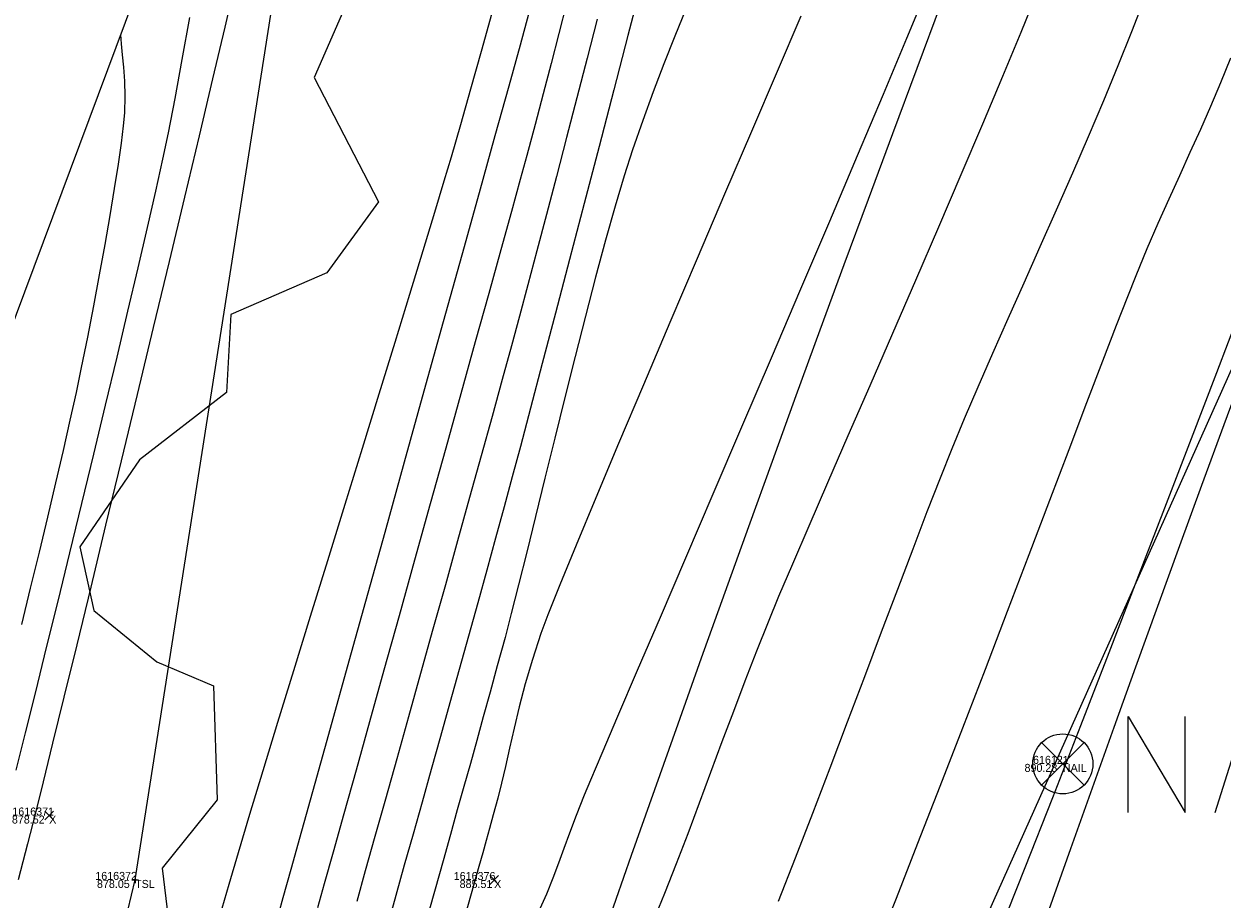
# Model space of a CAD drawing. Extents: x 1957117 to 1971063, y 701601 to 715861.
# Drawn here: x 1963430.4 to 1963482.8, y 706629.8 to 706668 of the extents above; entities that cross this region are included whole.
import ezdxf

# ---------------------------------------------------------------- set-up
doc = ezdxf.new("R2010")
doc.units = 0
for name, color, linetype in [('AP_X_Lights', 7, 'Continuous'), ('DT_X_Break_Line', 7, 'Continuous'), ('DT_X_Contour_Major', 7, 'Continuous'), ('DT_X_Contour_Minor', 7, 'Continuous'), ('DT_X_TIN_Hull', 7, 'Continuous'), ('GE_X_CL_20', 7, 'Continuous'), ('HY_X_Water_Edge', 7, 'Continuous'), ('PV_P_Drive', 7, 'Continuous'), ('PV_P_Shoulder', 7, 'Continuous'), ('RS_Raster1', 7, 'Continuous'), ('RW_X_Esmt_RR', 7, 'Continuous'), ('SC_Scratch1', 7, 'Continuous'), ('SC_Shading2', 7, 'Continuous'), ('VG_X_Tree_Line_Rt', 7, 'Continuous')]:
    doc.layers.add(name, color=color, linetype=linetype)

msp = doc.modelspace()

# ---------------------------------------------------------------- linework, layer by layer
at = {"layer": 'AP_X_Lights'}
for p, q in [((1963431.292, 706633.25), (1963431.68, 706633.64)), ((1963431.292, 706633.64), (1963431.68, 706633.25)), ((1963450.742, 706630.431), (1963451.13, 706630.821)), ((1963450.742, 706630.821), (1963451.13, 706630.431))]:
    msp.add_line(p, q, dxfattribs=at)
at = {"layer": 'DT_X_Break_Line'}
for points in [[(1963218.329, 705756.178), (1963229.265, 705808.356), (1963234.8, 705853.147), (1963240.079, 705903.468), (1963258.033, 705954.684), (1963270.287, 705999.321), (1963276.323, 706049.345), (1963291.502, 706096.678), (1963290.138, 706117.655), (1963319.921, 706191.295), (1963330.374, 706242.631), (1963344.413, 706289.409), (1963345.772, 706340.009), (1963383.117, 706434.704), (1963392.11, 706487.426), (1963408.164, 706535.687), (1963423.633, 706582.721), (1963435.242, 706630.63), (1963443.084, 706680.696), (1963464.732, 706726.815), (1963480.654, 706774.214), (1963508.465, 706799.669), (1963511.002, 706809.48)], [(1963248.355, 705747.376), (1963261.829, 705795.923), (1963267.581, 705840.559), (1963287.153, 705892.264), (1963291.083, 705944.763), (1963301.574, 705996.211), (1963311.528, 706039.027), (1963334.717, 706086.75), (1963331.957, 706106.508), (1963348.786, 706182.796), (1963365.664, 706223.934), (1963373.462, 706281.461), (1963387.853, 706330.217), (1963397.264, 706379.501), (1963407.696, 706427.592), (1963426.755, 706477.16), (1963442.136, 706524.014), (1963446.007, 706569.971), (1963489.391, 706666.839), (1963500.526, 706701.536)]]:
    msp.add_lwpolyline(points, dxfattribs=at)
at = {"layer": 'DT_X_Contour_Major'}
for points in [[(1963437.615, 706668.326), (1963437.288, 706666.485), (1963436.974, 706664.785), (1963436.68, 706663.288), (1963436.436, 706662.131), (1963436.129, 706660.742), (1963435.769, 706659.151), (1963435.361, 706657.389), (1963434.915, 706655.486), (1963434.438, 706653.473), (1963433.937, 706651.38), (1963433.421, 706649.238), (1963432.897, 706647.077), (1963432.374, 706644.928), (1963431.857, 706642.821), (1963431.357, 706640.787), (1963430.88, 706638.856), (1963430.434, 706637.059), (1963430.027, 706635.426)], [(1963437.615, 706668.326), (1963437.288, 706666.485), (1963436.974, 706664.785), (1963436.68, 706663.288), (1963436.436, 706662.131), (1963436.129, 706660.742), (1963435.769, 706659.151), (1963435.361, 706657.389), (1963434.915, 706655.486), (1963434.438, 706653.473), (1963433.937, 706651.38), (1963433.421, 706649.238), (1963432.897, 706647.077), (1963432.374, 706644.928), (1963431.857, 706642.821), (1963431.357, 706640.787), (1963430.88, 706638.856), (1963430.434, 706637.059), (1963430.027, 706635.426)], [(1963452.445, 706668.473), (1963452.072, 706667.119), (1963451.575, 706665.324), (1963450.974, 706663.153), (1963450.284, 706660.669), (1963449.525, 706657.938), (1963448.715, 706655.022), (1963447.87, 706651.987), (1963447.01, 706648.896), (1963446.152, 706645.813), (1963445.314, 706642.802), (1963444.513, 706639.928), (1963443.768, 706637.255), (1963443.097, 706634.847), (1963442.517, 706632.768), (1963442.047, 706631.081), (1963441.704, 706629.852), (1963441.506, 706629.144)], [(1963452.445, 706668.473), (1963452.072, 706667.119), (1963451.575, 706665.324), (1963450.974, 706663.153), (1963450.284, 706660.669), (1963449.525, 706657.938), (1963448.715, 706655.022), (1963447.87, 706651.987), (1963447.01, 706648.896), (1963446.152, 706645.813), (1963445.314, 706642.802), (1963444.513, 706639.928), (1963443.768, 706637.255), (1963443.097, 706634.847), (1963442.517, 706632.768), (1963442.047, 706631.081), (1963441.704, 706629.852), (1963441.506, 706629.144)], [(1963464.344, 706668.381), (1963463.304, 706665.963), (1963462.182, 706663.348), (1963461.006, 706660.602), (1963459.807, 706657.796), (1963458.616, 706654.997), (1963457.461, 706652.275), (1963456.372, 706649.699), (1963455.381, 706647.336), (1963454.516, 706645.257), (1963453.807, 706643.529), (1963453.285, 706642.222), (1963452.98, 706641.404), (1963452.612, 706640.268), (1963452.3, 706639.197), (1963452.035, 706638.193), (1963451.807, 706637.257), (1963451.609, 706636.39), (1963451.43, 706635.592), (1963451.263, 706634.864), (1963451.097, 706634.208), (1963450.898, 706633.472), (1963450.733, 706632.875), (1963450.586, 706632.347), (1963450.437, 706631.819), (1963450.269, 706631.222), (1963450.063, 706630.489), (1963449.901, 706629.914), (1963449.568, 706628.732)], [(1963464.344, 706668.381), (1963463.304, 706665.963), (1963462.182, 706663.348), (1963461.006, 706660.602), (1963459.807, 706657.796), (1963458.616, 706654.997), (1963457.461, 706652.275), (1963456.372, 706649.699), (1963455.381, 706647.336), (1963454.516, 706645.257), (1963453.807, 706643.529), (1963453.285, 706642.222), (1963452.98, 706641.404), (1963452.612, 706640.268), (1963452.3, 706639.197), (1963452.035, 706638.193), (1963451.807, 706637.257), (1963451.609, 706636.39), (1963451.43, 706635.592), (1963451.263, 706634.864), (1963451.097, 706634.208), (1963450.898, 706633.472), (1963450.733, 706632.875), (1963450.586, 706632.347), (1963450.437, 706631.819), (1963450.269, 706631.222), (1963450.063, 706630.489), (1963449.901, 706629.914), (1963449.568, 706628.732)], [(1963483.538, 706655.478), (1963482.514, 706652.794), (1963481.41, 706649.911), (1963480.246, 706646.876), (1963479.038, 706643.74), (1963477.806, 706640.552), (1963476.567, 706637.36), (1963475.339, 706634.215), (1963474.14, 706631.165), (1963472.988, 706628.261), (1963471.901, 706625.551), (1963470.897, 706623.084), (1963469.995, 706620.911), (1963469.211, 706619.08), (1963468.564, 706617.64), (1963467.856, 706616.177), (1963466.952, 706614.398), (1963465.878, 706612.347), (1963464.66, 706610.066), (1963463.323, 706607.598), (1963461.894, 706604.985), (1963460.398, 706602.27)], [(1963483.538, 706655.478), (1963482.514, 706652.794), (1963481.41, 706649.911), (1963480.246, 706646.876), (1963479.038, 706643.74), (1963477.806, 706640.552), (1963476.567, 706637.36), (1963475.339, 706634.215), (1963474.14, 706631.165), (1963472.988, 706628.261), (1963471.901, 706625.551), (1963470.897, 706623.084), (1963469.995, 706620.911), (1963469.211, 706619.08), (1963468.564, 706617.64), (1963467.856, 706616.177), (1963466.952, 706614.398), (1963465.878, 706612.347), (1963464.66, 706610.066), (1963463.323, 706607.598), (1963461.894, 706604.985), (1963460.398, 706602.27)]]:
    msp.add_lwpolyline(points, dxfattribs=at)
at = {"layer": 'DT_X_Contour_Minor'}
for points in [[(1963439.622, 706669.872), (1963439.16, 706667.901), (1963438.627, 706665.642), (1963438.036, 706663.148), (1963437.398, 706660.471), (1963436.727, 706657.661), (1963436.034, 706654.771), (1963435.333, 706651.851), (1963434.635, 706648.953), (1963433.954, 706646.13), (1963433.3, 706643.431), (1963432.688, 706640.909), (1963432.129, 706638.616), (1963431.637, 706636.602), (1963431.222, 706634.92), (1963430.899, 706633.62), (1963430.538, 706632.212), (1963430.122, 706630.629)], [(1963439.622, 706669.872), (1963439.16, 706667.901), (1963438.627, 706665.642), (1963438.036, 706663.148), (1963437.398, 706660.471), (1963436.727, 706657.661), (1963436.034, 706654.771), (1963435.333, 706651.851), (1963434.635, 706648.953), (1963433.954, 706646.13), (1963433.3, 706643.431), (1963432.688, 706640.909), (1963432.129, 706638.616), (1963431.637, 706636.602), (1963431.222, 706634.92), (1963430.899, 706633.62), (1963430.538, 706632.212), (1963430.122, 706630.629)], [(1963457.363, 706669.762), (1963456.783, 706667.536), (1963456.164, 706665.159), (1963455.522, 706662.693), (1963454.872, 706660.202), (1963454.232, 706657.749), (1963453.616, 706655.396), (1963453.042, 706653.207), (1963452.525, 706651.245), (1963452.082, 706649.573), (1963451.729, 706648.254), (1963451.371, 706646.934), (1963450.999, 706645.57), (1963450.614, 706644.169), (1963450.219, 706642.74), (1963449.816, 706641.29), (1963449.409, 706639.829), (1963449, 706638.364), (1963448.591, 706636.904), (1963448.185, 706635.456), (1963447.784, 706634.028), (1963447.392, 706632.629), (1963447.009, 706631.268), (1963446.64, 706629.951), (1963446.3, 706628.734)], [(1963457.363, 706669.762), (1963456.783, 706667.536), (1963456.164, 706665.159), (1963455.522, 706662.693), (1963454.872, 706660.202), (1963454.232, 706657.749), (1963453.616, 706655.396), (1963453.042, 706653.207), (1963452.525, 706651.245), (1963452.082, 706649.573), (1963451.729, 706648.254), (1963451.371, 706646.934), (1963450.999, 706645.57), (1963450.614, 706644.169), (1963450.219, 706642.74), (1963449.816, 706641.29), (1963449.409, 706639.829), (1963449, 706638.364), (1963448.591, 706636.904), (1963448.185, 706635.456), (1963447.784, 706634.028), (1963447.392, 706632.629), (1963447.009, 706631.268), (1963446.64, 706629.951), (1963446.3, 706628.734)], [(1963469.858, 706669.551), (1963468.966, 706667.404), (1963467.939, 706664.958), (1963466.806, 706662.275), (1963465.594, 706659.417), (1963464.33, 706656.448), (1963463.042, 706653.429), (1963461.757, 706650.423), (1963460.502, 706647.492), (1963459.305, 706644.699), (1963458.194, 706642.107), (1963457.195, 706639.777), (1963456.336, 706637.773), (1963455.645, 706636.156), (1963455.148, 706634.989), (1963454.874, 706634.334), (1963454.521, 706633.443), (1963454.235, 706632.681), (1963453.99, 706632.001), (1963453.756, 706631.36), (1963453.509, 706630.711), (1963453.219, 706630.009), (1963452.86, 706629.209)], [(1963469.858, 706669.551), (1963468.966, 706667.404), (1963467.939, 706664.958), (1963466.806, 706662.275), (1963465.594, 706659.417), (1963464.33, 706656.448), (1963463.042, 706653.429), (1963461.757, 706650.423), (1963460.502, 706647.492), (1963459.305, 706644.699), (1963458.194, 706642.107), (1963457.195, 706639.777), (1963456.336, 706637.773), (1963455.645, 706636.156), (1963455.148, 706634.989), (1963454.874, 706634.334), (1963454.521, 706633.443), (1963454.235, 706632.681), (1963453.99, 706632.001), (1963453.756, 706631.36), (1963453.509, 706630.711), (1963453.219, 706630.009), (1963452.86, 706629.209)], [(1963474.644, 706669.379), (1963473.955, 706667.668), (1963473.161, 706665.75), (1963472.285, 706663.665), (1963471.345, 706661.456), (1963470.362, 706659.166), (1963469.357, 706656.837), (1963468.349, 706654.512), (1963467.358, 706652.233), (1963466.405, 706650.043), (1963465.51, 706647.983), (1963464.692, 706646.097), (1963463.973, 706644.426), (1963463.373, 706643.014), (1963462.91, 706641.902), (1963462.399, 706640.624), (1963461.894, 706639.321), (1963461.393, 706637.999), (1963460.895, 706636.664), (1963460.398, 706635.323), (1963459.9, 706633.982), (1963459.398, 706632.649), (1963458.892, 706631.329), (1963458.38, 706630.03), (1963457.859, 706628.757)], [(1963474.644, 706669.379), (1963473.955, 706667.668), (1963473.161, 706665.75), (1963472.285, 706663.665), (1963471.345, 706661.456), (1963470.362, 706659.166), (1963469.357, 706656.837), (1963468.349, 706654.512), (1963467.358, 706652.233), (1963466.405, 706650.043), (1963465.51, 706647.983), (1963464.692, 706646.097), (1963463.973, 706644.426), (1963463.373, 706643.014), (1963462.91, 706641.902), (1963462.399, 706640.624), (1963461.894, 706639.321), (1963461.393, 706637.999), (1963460.895, 706636.664), (1963460.398, 706635.323), (1963459.9, 706633.982), (1963459.398, 706632.649), (1963458.892, 706631.329), (1963458.38, 706630.03), (1963457.859, 706628.757)], [(1963454.107, 706668.939), (1963453.768, 706667.629), (1963453.425, 706666.314), (1963453.078, 706664.99), (1963452.724, 706663.653), (1963452.361, 706662.3), (1963452.073, 706661.239), (1963451.691, 706659.849), (1963451.23, 706658.175), (1963450.7, 706656.259), (1963450.114, 706654.147), (1963449.485, 706651.882), (1963448.825, 706649.508), (1963448.146, 706647.068), (1963447.46, 706644.607), (1963446.781, 706642.169), (1963446.119, 706639.796), (1963445.487, 706637.534), (1963444.899, 706635.426), (1963444.365, 706633.516), (1963443.899, 706631.848), (1963443.512, 706630.466), (1963443.217, 706629.413)], [(1963454.107, 706668.939), (1963453.768, 706667.629), (1963453.425, 706666.314), (1963453.078, 706664.99), (1963452.724, 706663.653), (1963452.361, 706662.3), (1963452.073, 706661.239), (1963451.691, 706659.849), (1963451.23, 706658.175), (1963450.7, 706656.259), (1963450.114, 706654.147), (1963449.485, 706651.882), (1963448.825, 706649.508), (1963448.146, 706647.068), (1963447.46, 706644.607), (1963446.781, 706642.169), (1963446.119, 706639.796), (1963445.487, 706637.534), (1963444.899, 706635.426), (1963444.365, 706633.516), (1963443.899, 706631.848), (1963443.512, 706630.466), (1963443.217, 706629.413)], [(1963459.317, 706668.698), (1963458.829, 706667.509), (1963458.353, 706666.304), (1963457.889, 706665.078), (1963457.434, 706663.825), (1963456.986, 706662.538), (1963456.621, 706661.406), (1963456.226, 706660.08), (1963455.809, 706658.595), (1963455.374, 706656.983), (1963454.929, 706655.278), (1963454.478, 706653.513), (1963454.029, 706651.722), (1963453.586, 706649.937), (1963453.157, 706648.193), (1963452.746, 706646.521), (1963452.361, 706644.956), (1963452.006, 706643.53), (1963451.688, 706642.277), (1963451.413, 706641.231), (1963451.075, 706639.982), (1963450.761, 706638.831), (1963450.464, 706637.754), (1963450.178, 706636.725), (1963449.898, 706635.721), (1963449.616, 706634.717), (1963449.327, 706633.69), (1963449.024, 706632.614), (1963448.701, 706631.465), (1963448.352, 706630.22), (1963448.08, 706629.251)], [(1963459.317, 706668.698), (1963458.829, 706667.509), (1963458.353, 706666.304), (1963457.889, 706665.078), (1963457.434, 706663.825), (1963456.986, 706662.538), (1963456.621, 706661.406), (1963456.226, 706660.08), (1963455.809, 706658.595), (1963455.374, 706656.983), (1963454.929, 706655.278), (1963454.478, 706653.513), (1963454.029, 706651.722), (1963453.586, 706649.937), (1963453.157, 706648.193), (1963452.746, 706646.521), (1963452.361, 706644.956), (1963452.006, 706643.53), (1963451.688, 706642.277), (1963451.413, 706641.231), (1963451.075, 706639.982), (1963450.761, 706638.831), (1963450.464, 706637.754), (1963450.178, 706636.725), (1963449.898, 706635.721), (1963449.616, 706634.717), (1963449.327, 706633.69), (1963449.024, 706632.614), (1963448.701, 706631.465), (1963448.352, 706630.22), (1963448.08, 706629.251)], [(1963479.334, 706669.105), (1963478.797, 706667.694), (1963478.207, 706666.216), (1963477.574, 706664.685), (1963476.907, 706663.114), (1963476.215, 706661.518), (1963475.508, 706659.911), (1963474.797, 706658.305), (1963474.089, 706656.714), (1963473.395, 706655.152), (1963472.724, 706653.634), (1963472.086, 706652.171), (1963471.491, 706650.779), (1963470.947, 706649.47), (1963470.434, 706648.188), (1963469.859, 706646.717), (1963469.233, 706645.085), (1963468.563, 706643.321), (1963467.857, 706641.454), (1963467.125, 706639.512), (1963466.374, 706637.525), (1963465.613, 706635.521), (1963464.85, 706633.528), (1963464.094, 706631.576), (1963463.353, 706629.693)], [(1963479.334, 706669.105), (1963478.797, 706667.694), (1963478.207, 706666.216), (1963477.574, 706664.685), (1963476.907, 706663.114), (1963476.215, 706661.518), (1963475.508, 706659.911), (1963474.797, 706658.305), (1963474.089, 706656.714), (1963473.395, 706655.152), (1963472.724, 706653.634), (1963472.086, 706652.171), (1963471.491, 706650.779), (1963470.947, 706649.47), (1963470.434, 706648.188), (1963469.859, 706646.717), (1963469.233, 706645.085), (1963468.563, 706643.321), (1963467.857, 706641.454), (1963467.125, 706639.512), (1963466.374, 706637.525), (1963465.613, 706635.521), (1963464.85, 706633.528), (1963464.094, 706631.576), (1963463.353, 706629.693)], [(1963439.042, 706629.391), (1963439.346, 706630.443), (1963439.757, 706631.827), (1963440.26, 706633.497), (1963440.841, 706635.409), (1963441.486, 706637.519), (1963442.181, 706639.783), (1963442.911, 706642.158), (1963443.663, 706644.598), (1963444.423, 706647.06), (1963445.176, 706649.499), (1963445.908, 706651.871), (1963446.605, 706654.133), (1963447.252, 706656.239), (1963447.837, 706658.147), (1963448.344, 706659.811), (1963448.759, 706661.188), (1963449.069, 706662.233), (1963449.48, 706663.655), (1963449.923, 706665.215), (1963450.384, 706666.856), (1963450.849, 706668.525)], [(1963439.042, 706629.391), (1963439.346, 706630.443), (1963439.757, 706631.827), (1963440.26, 706633.497), (1963440.841, 706635.409), (1963441.486, 706637.519), (1963442.181, 706639.783), (1963442.911, 706642.158), (1963443.663, 706644.598), (1963444.423, 706647.06), (1963445.176, 706649.499), (1963445.908, 706651.871), (1963446.605, 706654.133), (1963447.252, 706656.239), (1963447.837, 706658.147), (1963448.344, 706659.811), (1963448.759, 706661.188), (1963449.069, 706662.233), (1963449.48, 706663.655), (1963449.923, 706665.215), (1963450.384, 706666.856), (1963450.849, 706668.525)], [(1963455.446, 706668.252), (1963455.003, 706666.543), (1963454.553, 706664.811), (1963454.103, 706663.079), (1963453.658, 706661.372), (1963453.223, 706659.714), (1963452.806, 706658.129), (1963452.411, 706656.642), (1963452.045, 706655.277), (1963451.692, 706653.974), (1963451.29, 706652.504), (1963450.846, 706650.892), (1963450.369, 706649.162), (1963449.864, 706647.342), (1963449.34, 706645.455), (1963448.803, 706643.527), (1963448.261, 706641.584), (1963447.721, 706639.651), (1963447.19, 706637.753), (1963446.676, 706635.916), (1963446.185, 706634.165), (1963445.726, 706632.525), (1963445.304, 706631.023), (1963444.929, 706629.682)], [(1963455.446, 706668.252), (1963455.003, 706666.543), (1963454.553, 706664.811), (1963454.103, 706663.079), (1963453.658, 706661.372), (1963453.223, 706659.714), (1963452.806, 706658.129), (1963452.411, 706656.642), (1963452.045, 706655.277), (1963451.692, 706653.974), (1963451.29, 706652.504), (1963450.846, 706650.892), (1963450.369, 706649.162), (1963449.864, 706647.342), (1963449.34, 706645.455), (1963448.803, 706643.527), (1963448.261, 706641.584), (1963447.721, 706639.651), (1963447.19, 706637.753), (1963446.676, 706635.916), (1963446.185, 706634.165), (1963445.726, 706632.525), (1963445.304, 706631.023), (1963444.929, 706629.682)], [(1963430.287, 706641.792), (1963430.675, 706643.379), (1963431.057, 706644.952), (1963431.427, 706646.493), (1963431.779, 706647.982), (1963432.108, 706649.399), (1963432.409, 706650.724), (1963432.676, 706651.939), (1963432.904, 706653.023), (1963433.172, 706654.36), (1963433.435, 706655.72), (1963433.689, 706657.077), (1963433.929, 706658.401), (1963434.149, 706659.667), (1963434.346, 706660.847), (1963434.513, 706661.913), (1963434.646, 706662.838), (1963434.74, 706663.594), (1963434.79, 706664.155), (1963434.81, 706664.881), (1963434.792, 706665.547), (1963434.75, 706666.151), (1963434.697, 706666.692), (1963434.647, 706667.17), (1963434.614, 706667.583)], [(1963430.287, 706641.792), (1963430.675, 706643.379), (1963431.057, 706644.952), (1963431.427, 706646.493), (1963431.779, 706647.982), (1963432.108, 706649.399), (1963432.409, 706650.724), (1963432.676, 706651.939), (1963432.904, 706653.023), (1963433.172, 706654.36), (1963433.435, 706655.72), (1963433.689, 706657.077), (1963433.929, 706658.401), (1963434.149, 706659.667), (1963434.346, 706660.847), (1963434.513, 706661.913), (1963434.646, 706662.838), (1963434.74, 706663.594), (1963434.79, 706664.155), (1963434.81, 706664.881), (1963434.792, 706665.547), (1963434.75, 706666.151), (1963434.697, 706666.692), (1963434.647, 706667.17), (1963434.614, 706667.583)], [(1963483.131, 706666.55), (1963482.696, 706665.475), (1963482.255, 706664.438), (1963481.808, 706663.424), (1963481.354, 706662.419), (1963480.894, 706661.41), (1963480.427, 706660.381), (1963479.953, 706659.319), (1963479.472, 706658.21), (1963478.984, 706657.038), (1963478.617, 706656.118), (1963478.127, 706654.859), (1963477.528, 706653.299), (1963476.833, 706651.478), (1963476.056, 706649.435), (1963475.21, 706647.21), (1963474.309, 706644.842), (1963473.366, 706642.369), (1963472.395, 706639.831), (1963471.41, 706637.267), (1963470.424, 706634.717), (1963469.451, 706632.219), (1963468.504, 706629.813), (1963467.597, 706627.539)], [(1963483.131, 706666.55), (1963482.696, 706665.475), (1963482.255, 706664.438), (1963481.808, 706663.424), (1963481.354, 706662.419), (1963480.894, 706661.41), (1963480.427, 706660.381), (1963479.953, 706659.319), (1963479.472, 706658.21), (1963478.984, 706657.038), (1963478.617, 706656.118), (1963478.127, 706654.859), (1963477.528, 706653.299), (1963476.833, 706651.478), (1963476.056, 706649.435), (1963475.21, 706647.21), (1963474.309, 706644.842), (1963473.366, 706642.369), (1963472.395, 706639.831), (1963471.41, 706637.267), (1963470.424, 706634.717), (1963469.451, 706632.219), (1963468.504, 706629.813), (1963467.597, 706627.539)]]:
    msp.add_lwpolyline(points, dxfattribs=at)
at = {"layer": 'DT_X_TIN_Hull'}
msp.add_lwpolyline([(1963495.509, 706817.37), (1963480.654, 706774.214), (1963464.732, 706726.815), (1963443.084, 706680.696), (1963439.989, 706681.954), (1963422.341, 706634.767), (1963409.759, 706587.541), (1963383.299, 706489.662), (1963371.06, 706438.048), (1963369.543, 706438.68), (1963344.28, 706340.158), (1963318.949, 706243.571), (1963307.297, 706195.415), (1963288.342, 706117.136), (1963272.445, 706050.395), (1963261.075, 706002.095), (1963254.734, 705951.873), (1963238.207, 705904.757)], dxfattribs=at)
at = {"layer": 'GE_X_CL_20'}
msp.add_arc((1965275.353, 705991.399), 1909.859, 144.852303, 166.495347, dxfattribs=at)
at = {"layer": 'HY_X_Water_Edge'}
msp.add_spline([(1963191.723, 701994.048), (1963062.047, 702441.167), (1962863.491, 703169.356), (1962827.53, 703438.691), (1962823.213, 703537.412), (1962817.962, 703593.874), (1962817.97, 703697.316), (1962828.582, 703804.235), (1962836.461, 703844.734), (1962850.687, 703896.004), (1962867.251, 703938.846), (1962873.848, 703992.355), (1962884.135, 704091.371), (1962891.241, 704140.854), (1962897.382, 704180.529), (1962905.467, 704230.979), (1962943.949, 704328.022), (1962948.537, 704378.842), (1962964.114, 704426.264), (1963004.885, 704570.73), (1963042.054, 704716.522), (1963062.038, 704814.417), (1963072.171, 704860.237), (1963090.023, 704956.798), (1963107.066, 705031.783), (1963133.773, 705105.742), (1963148.685, 705206.74), (1963175.48, 705301.059), (1963191.635, 705353.417), (1963210.988, 705447.286), (1963219.532, 705497.27), (1963230.124, 705549.475), (1963251.052, 705591.159), (1963275.289, 705693.429), (1963292.982, 705784.032), (1963302.841, 705839.645), (1963335.126, 705936.766), (1963359.752, 706046.75), (1963389.133, 706177.299), (1963417.827, 706273.456), (1963475.868, 706451.902), (1963533.782, 706640.53), (1963553.86, 706696.984), (1963580.184, 706715.425), (1963609.172, 706718.73), (1963617.062, 706714.691), (1963619.447, 706694.678), (1963564.282, 706533.07), (1963531.853, 706395.229), (1963434.4, 706006.96), (1963354.09, 705679.186), (1963237.513, 705206.07), (1963167.369, 704892.962), (1963059.145, 704434.176), (1962907.914, 703908.742), (1962877.458, 703703.326), (1962898.357, 703412.121), (1962942.65, 703052.267), (1963048.963, 702674.866), (1963191.468, 702189.666), (1963245.396, 702019.832)], degree=3, dxfattribs=at)
at = {"layer": 'PV_P_Drive'}
for p, q in [((1963435.096, 706630.63), (1963435.388, 706630.63)), ((1963435.242, 706630.776), (1963435.242, 706630.484)), ((1963435.242, 706630.63), (1963435.242, 706630.63))]:
    msp.add_line(p, q, dxfattribs=at)
at = {"layer": 'RW_X_Esmt_RR'}
for radius, start in [(1879.859, 144.852303), (1927.859, 154.889891)]:
    msp.add_arc((1965275.353, 705991.399), radius, start, 166.495347, dxfattribs=at)
at = {"layer": 'SC_Shading2'}
for p, q in [((1963474.87, 706636.631), (1963476.726, 706634.775)), ((1963474.87, 706634.775), (1963476.726, 706636.631))]:
    msp.add_line(p, q, dxfattribs=at)
for points in [[(1963478.658, 706633.578), (1963478.658, 706637.778), (1963481.138, 706633.578), (1963481.138, 706637.778)], [(1963482.461, 706633.578), (1963483.784, 706637.778), (1963485.073, 706633.578)]]:
    msp.add_lwpolyline(points, dxfattribs=at)
msp.add_circle((1963475.798, 706635.703), 1.312, dxfattribs=at)
at = {"layer": 'VG_X_Tree_Line_Rt'}
msp.add_lwpolyline([(1963444.855, 706669.814), (1963443.066, 706665.71), (1963445.885, 706660.276), (1963443.623, 706657.159), (1963439.425, 706655.342), (1963439.23, 706651.94), (1963435.438, 706648.991), (1963432.823, 706645.19), (1963433.437, 706642.41), (1963436.198, 706640.162), (1963438.674, 706639.109), (1963438.834, 706634.131), (1963436.421, 706631.148), (1963437.194, 706624.745), (1963437.573, 706619.13), (1963438.623, 706614.023), (1963435.196, 706612.935), (1963434.519, 706606.841), (1963430.801, 706600.201)], dxfattribs=at)

# ---------------------------------------------------------------- texts
at = {"layer": 'PV_P_Shoulder'}
for s, p in [('890.28', (1963474.123, 706635.353)), ('878.52', (1963429.855, 706633.095)), ('878.05', (1963433.575, 706630.28)), ('885.51', (1963449.428, 706630.276))]:
    msp.add_text(s, height=0.35, dxfattribs=at).set_placement(p)
at = {"layer": 'RS_Raster1'}
for s, p in [('616121', (1963474.494, 706635.703)), ('1616371', (1963429.874, 706633.445)), ('1616372', (1963433.501, 706630.63)), ('1616376', (1963449.17, 706630.626))]:
    msp.add_text(s, height=0.35, dxfattribs=at).set_placement(p)
at = {"layer": 'SC_Scratch1'}
for s, p in [('NAIL', (1963475.798, 706635.353)), ('X', (1963431.486, 706633.095)), ('TSL', (1963435.242, 706630.28)), ('X', (1963450.936, 706630.276))]:
    msp.add_text(s, height=0.35, dxfattribs=at).set_placement(p)

doc.saveas('drawing.dxf')
